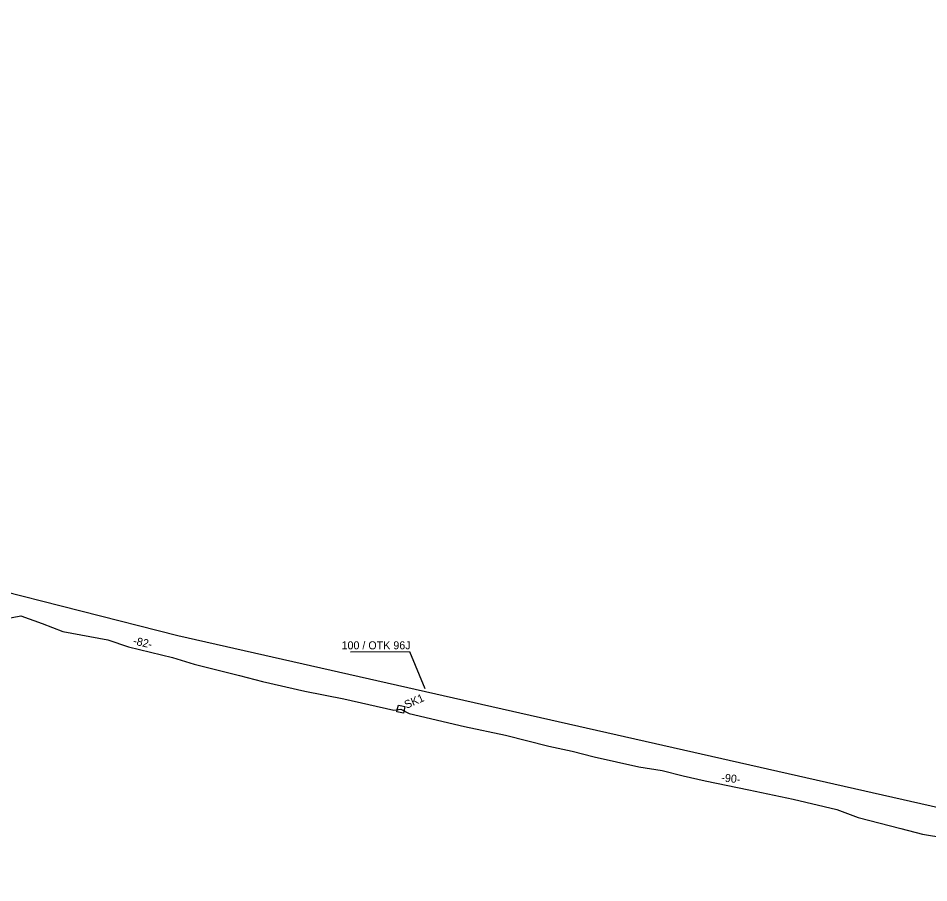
# Model space of a CAD drawing. Extents: x 6494530 to 6506885, y 5884901 to 5892312.
# Drawn here: x 6501442 to 6501564.2, y 5888093.7 to 5888209.8 of the extents above; entities that cross this region are included whole.
import ezdxf

# ---------------------------------------------------------------- set-up
doc = ezdxf.new("R2010")
doc.units = 0
for name, color, linetype in [('kabel W KANALIZACJI ISTN', 7, 'Continuous'), ('opis kabla CCTV_OTK', 7, 'Continuous'), ('opis kabla otk', 7, 'Continuous'), ('studnie do wyrysu', 7, 'Continuous'), ('trasa kanalizacji do wyrysu', 7, 'Continuous'), ('Wojewódzkie - nazwy', 7, 'Continuous')]:
    doc.layers.add(name, color=color, linetype=linetype)

# ---------------------------------------------------------------- blocks, each defined once
blk = doc.blocks.new('ELARM2_28')
at = {"layer": 'studnie do wyrysu'}
blk.add_lwpolyline([(0, 0.45), (0.45, 0.45), (0.45, 0), (0.45, -0.45), (0, -0.45), (-0.45, -0.45), (-0.45, 0), (-0.45, 0.45)], close=True, dxfattribs=at)

msp = doc.modelspace()

# ---------------------------------------------------------------- linework, layer by layer
at = {"layer": 'kabel W KANALIZACJI ISTN'}
msp.add_lwpolyline([(6501387.09, 5888137.6), (6501397.98, 5888140.78), (6501424.3, 5888136.85), (6501463.39, 5888126.91), (6501568.34, 5888103.21), (6501614.21, 5888093.71), (6501633.87, 5888104.85), (6501664.99, 5888112.6), (6501712.39, 5888125.05), (6501765.57, 5888138.92), (6501931.46, 5888180.86), (6501949.91, 5888186.86), (6501962.03, 5888185.77), (6501969.71, 5888187.28), (6501986.28, 5888190.03), (6501993.87, 5888192.16), (6501998.62, 5888194.34), (6501996.46, 5888205.29), (6501997.79, 5888208.98), (6501998.88, 5888209.79)], dxfattribs=at)
at = {"layer": 'opis kabla otk'}
msp.add_lwpolyline([(6501486.57, 5888124.72), (6501494.53, 5888124.75), (6501496.58, 5888119.79)], dxfattribs=at)
at = {"layer": 'trasa kanalizacji do wyrysu'}
msp.add_lwpolyline([(6501439.22, 5888128.98), (6501442.34, 5888129.57), (6501445.19, 5888128.54), (6501447.94, 5888127.47), (6501453.99, 5888126.32), (6501456.8, 5888125.4), (6501462.69, 5888123.97), (6501465.59, 5888123.07), (6501471.69, 5888121.52), (6501474.77, 5888120.72), (6501480.44, 5888119.43), (6501485.71, 5888118.43), (6501492.41, 5888116.91), (6501493.36, 5888117.02), (6501494.47, 5888116.44), (6501501.88, 5888114.69), (6501507.42, 5888113.52), (6501513.21, 5888112.06), (6501516.36, 5888111.38), (6501519.3, 5888110.61), (6501525.3, 5888109.27), (6501528.43, 5888108.79), (6501531.24, 5888108.06), (6501534.2, 5888107.41), (6501540.06, 5888106.21), (6501546.04, 5888104.92), (6501551.9, 5888103.54), (6501554.77, 5888102.48), (6501560.51, 5888100.99), (6501563.41, 5888100.25), (6501566.39, 5888099.75)], dxfattribs=at)
at = {"layer": 'Wojewódzkie - nazwy'}
msp.add_lwpolyline([(6501525.3, 5888109.27), (6501525.31, 5888109.27)], dxfattribs=at)

# ---------------------------------------------------------------- block references
at = {"layer": 'studnie do wyrysu', "xscale": 1.0000004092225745, "yscale": 1.0000004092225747, "rotation": -12.852231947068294}
msp.add_blockref('ELARM2_28', (6501493.36, 5888117.02), dxfattribs=at)
msp.add_blockref('ELARM2_28', (6501493.36, 5888117.02), dxfattribs=at)
msp.add_blockref('ELARM2_28', (6501493.36, 5888117.02), dxfattribs=at)
msp.add_blockref('ELARM2_28', (6501493.36, 5888117.02), dxfattribs=at)
msp.add_blockref('ELARM2_28', (6501493.36, 5888117.02), dxfattribs=at)
msp.add_blockref('ELARM2_28', (6501493.36, 5888117.02), dxfattribs=at)

# ---------------------------------------------------------------- texts
at = {"layer": 'opis kabla CCTV_OTK'}
msp.add_text('100 / OTK 96J', height=1.075, dxfattribs=at).set_placement((6501485.39, 5888125.06))
at = {"layer": 'studnie do wyrysu'}
msp.add_text('SK1', height=1.075, rotation=23.6947, dxfattribs=at).set_placement((6501494.1, 5888117.06))
msp.add_text('SK1', height=1.075, rotation=23.6947, dxfattribs=at).set_placement((6501494.1, 5888117.06))
at = {"layer": 'trasa kanalizacji do wyrysu'}
for s, rotation, p in [('-82-', 347.4338, (6501457.33, 5888125.73)), ('-90-', 353.6475, (6501536.34, 5888107.34)), ('-90-', 353.6475, (6501536.34, 5888107.34))]:
    msp.add_text(s, height=1.075, rotation=rotation, dxfattribs=at).set_placement(p)

doc.saveas('drawing.dxf')
